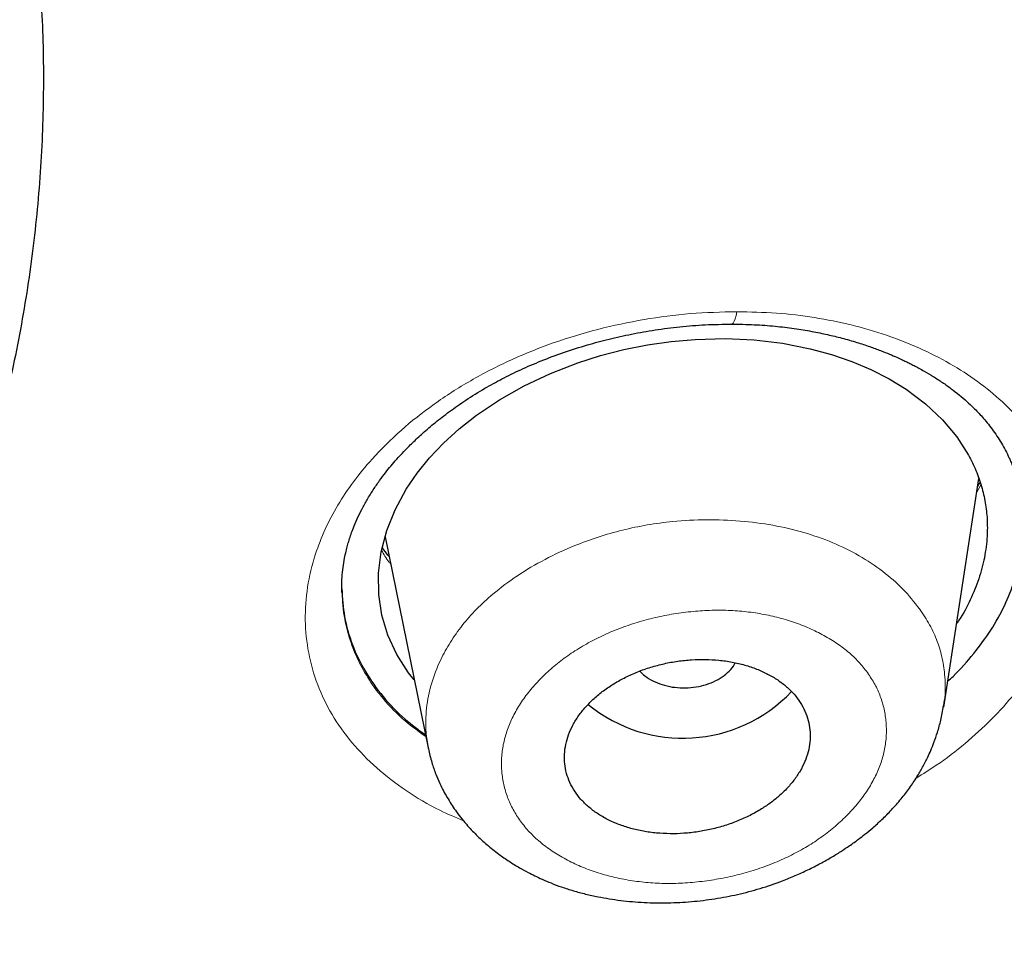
# Model space of a CAD drawing. Header units: millimetres. Extents: x 8 to 1170, y 12 to 886.
# Tile 490 of 897: x 786.67 to 793.86, y 819.38 to 826.08. Entities that reach past the tile are written whole.
import ezdxf

# ---------------------------------------------------------------- set-up
doc = ezdxf.new("R2010")
doc.units = ezdxf.units.MM

msp = doc.modelspace()

# ---------------------------------------------------------------- linework, layer by layer
at = {"color": 7, "linetype": 'Continuous', "lineweight": 30}
for p, q in [((793.4191, 821.0569), (793.6749, 822.7286)), ((789.3356, 822.3035), (789.6506, 820.7595)), ((793.4142, 821.0643), (793.4129, 821.058)), ((789.6526, 820.7543), (789.6519, 820.7597))]:
    msp.add_line(p, q, dxfattribs=at)
at = {"color": 8, "linetype": 'Continuous', "lineweight": 0}
msp.add_line((793.6904, 822.6843), (793.6598, 822.6296), dxfattribs=at)
at = {"color": 8, "linetype": 'Continuous', "lineweight": 0, "flags": 128}
msp.add_lwpolyline([(791.9066, 823.9488), (791.9009, 823.9203), (791.8944, 823.8967), (791.8875, 823.8784), (791.8801, 823.8657), (791.8725, 823.8591), (791.867, 823.858)], dxfattribs=at)
at = {"color": 7, "linetype": 'Continuous', "lineweight": 30, "flags": 128}
msp.add_lwpolyline([(789.549, 821.2577), (789.5063, 821.3089), (789.4212, 821.4428), (789.356, 821.584), (789.312, 821.7299), (789.2892, 821.8808), (789.2876, 822.0364), (789.307, 822.1934), (789.3473, 822.3482), (789.4083, 822.5007), (789.4902, 822.6509), (789.5698, 822.768), (789.6609, 822.8806), (789.7636, 822.9887), (789.8778, 823.0924), (790.0035, 823.1916), (790.1707, 823.3046), (790.3522, 823.4072), (790.5446, 823.4981), (790.7452, 823.5757), (790.9107, 823.6279), (791.0806, 823.6714), (791.254, 823.706), (791.4276, 823.7309), (791.6013, 823.7461), (791.8202, 823.7518), (792.0335, 823.7424), (792.2411, 823.718), (792.443, 823.6784), (792.5987, 823.6363), (792.7465, 823.5856), (792.8866, 823.5262), (793.0189, 823.4582), (793.1434, 823.3816), (793.2864, 823.2748), (793.4101, 823.159), (793.5148, 823.0342), (793.6003, 822.9004), (793.6003, 822.9004)], dxfattribs=at)
at = {"color": 7, "linetype": 'Continuous', "lineweight": 30}
msp.add_arc((791.5119, 821.9265), 1.0955, 230.77285, 316.46629, dxfattribs=at)
for points, knots in [([(767.6427, 873.9797), (768.5002, 873.9771), (770.2152, 873.9718), (772.7815, 873.8617), (775.3372, 873.6775), (777.8776, 873.4125), (780.398, 873.0694), (782.8939, 872.6482), (785.4975, 872.122), (788.1975, 871.4758), (790.9789, 870.6939), (793.6989, 869.8102), (796.3512, 868.8278), (798.9294, 867.7498), (801.3082, 866.6348), (803.4954, 865.5003), (805.4999, 864.3614), (807.4329, 863.1605), (809.2905, 861.8993), (811.0684, 860.5798), (812.7637, 859.205), (814.3736, 857.7776), (815.8957, 856.3007), (817.3272, 854.7769), (818.6656, 853.2091), (819.9083, 851.6002), (821.0526, 849.9529), (822.0959, 848.2702), (823.0876, 846.4597), (824.0049, 844.5189), (824.8235, 842.4471), (825.4961, 840.3465), (826.0213, 838.2226), (826.3977, 836.0806), (826.613, 834.0285), (826.6903, 832.0729), (826.651, 830.2183), (826.4997, 828.3654), (826.2373, 826.5175), (825.8649, 824.6782), (825.3835, 822.8508), (824.794, 821.0387), (824.0973, 819.2453), (823.2945, 817.4739), (822.3866, 815.728), (821.3744, 814.0111), (820.26, 812.3264), (819.0464, 810.6769), (817.6633, 808.976), (816.0943, 807.2347), (814.3231, 805.4667), (812.433, 803.7631), (810.4258, 802.1305), (808.3148, 800.5661), (806.8193, 799.59), (806.0716, 799.102)], [0, 0, 0, 0, 0.017859, 0.035717, 0.053574, 0.07143, 0.089287, 0.107143, 0.125, 0.145832, 0.166666, 0.1875, 0.208333, 0.229166, 0.249999, 0.267856, 0.285713, 0.303571, 0.321429, 0.339287, 0.357144, 0.375001, 0.392858, 0.410715, 0.428572, 0.446429, 0.464286, 0.482143, 0.500002, 0.520835, 0.541668, 0.562501, 0.583334, 0.604167, 0.624999, 0.642856, 0.660713, 0.678571, 0.696428, 0.714286, 0.732144, 0.750003, 0.76786, 0.785718, 0.803575, 0.821433, 0.839289, 0.857146, 0.875003, 0.895835, 0.916668, 0.9375, 0.958333, 0.979167, 1, 1, 1, 1]), ([(766.7135, 788.6775), (767.3207, 788.6852), (768.5336, 788.7005), (770.3501, 788.7757), (772.1609, 788.8892), (773.9656, 789.0446), (775.7644, 789.2409), (777.5538, 789.4779), (779.2807, 789.7469), (780.9429, 790.0435), (782.5414, 790.3638), (784.126, 790.7167), (785.6964, 791.1021), (787.2528, 791.5198), (788.8448, 791.9844), (790.4671, 792.4985), (792.1136, 793.0652), (793.7314, 793.6673), (795.3207, 794.3049), (796.8813, 794.9775), (798.4151, 795.6861), (799.8785, 796.409), (801.2717, 797.142), (802.5934, 797.88), (803.8841, 798.6439), (805.1438, 799.4337), (806.3724, 800.2492), (807.6042, 801.1143), (808.8336, 802.0303), (810.0548, 802.9987), (811.2333, 803.9935), (812.369, 805.0146), (813.4621, 806.062), (814.5144, 807.1374), (815.4956, 808.208), (816.4067, 809.2688), (817.2476, 810.3131), (818.0446, 811.3712), (818.7977, 812.4431), (819.5072, 813.5288), (820.192, 814.6598), (820.8474, 815.8366), (821.4678, 817.0594), (822.0347, 818.2951), (822.5485, 819.5437), (823.009, 820.8056), (823.4167, 822.0818), (823.761, 823.3336), (824.0452, 824.5565), (824.2732, 825.745), (824.4531, 826.9347), (824.585, 828.1257), (824.669, 829.318), (824.706, 830.5454), (824.6911, 831.807), (824.6189, 833.1013), (824.4899, 834.3937), (824.3039, 835.6844), (824.061, 836.9737), (823.7614, 838.26), (823.4167, 839.5038), (823.0329, 840.7016), (822.6155, 841.8517), (822.1531, 842.9897), (821.6457, 844.1156), (821.0932, 845.2294), (820.5046, 846.3143), (819.8827, 847.3704), (819.2302, 848.3975), (818.5376, 849.4115), (817.805, 850.4123), (817.0321, 851.4), (816.2189, 852.3747), (815.3686, 853.3327), (814.4705, 854.2862), (813.525, 855.2317), (812.5291, 856.1691), (811.497, 857.0839), (810.4285, 857.9762), (809.3237, 858.8457), (808.2006, 859.679), (807.0618, 860.4766), (805.9099, 861.2392), (804.7269, 861.9791), (803.5127, 862.6964), (802.2673, 863.3909), (800.9906, 864.0625), (799.6888, 864.7083), (798.3456, 865.3363), (796.9635, 865.9434), (795.5388, 866.5292), (794.092, 867.0845), (792.6231, 867.609), (791.1322, 868.1026), (789.6443, 868.5575), (788.162, 868.975), (786.6874, 869.3565), (785.1962, 869.7087), (783.6885, 870.0314), (782.1643, 870.3247), (780.6237, 870.5884), (779.0711, 870.8219), (777.487, 871.0282), (775.8753, 871.2047), (774.2361, 871.3496), (772.5938, 871.4604), (770.9485, 871.536), (769.3004, 871.5797), (768.2004, 871.5797), (767.6502, 871.5797)], [0, 0, 0, 0, 0.010081, 0.020137, 0.030179, 0.040216, 0.050257, 0.060311, 0.070335, 0.079491, 0.088633, 0.097767, 0.1069, 0.116039, 0.125192, 0.135253, 0.145282, 0.155288, 0.16528, 0.175267, 0.185259, 0.195301, 0.204496, 0.213673, 0.222839, 0.232002, 0.241168, 0.250345, 0.260322, 0.270285, 0.280246, 0.290212, 0.300194, 0.310203, 0.320293, 0.329526, 0.338727, 0.347904, 0.357065, 0.366218, 0.375372, 0.385323, 0.395264, 0.405207, 0.415162, 0.425139, 0.435149, 0.445226, 0.454443, 0.463632, 0.472801, 0.481959, 0.491116, 0.500279, 0.510233, 0.520184, 0.530144, 0.540125, 0.550137, 0.560192, 0.570258, 0.579448, 0.588609, 0.59775, 0.60688, 0.616007, 0.625139, 0.633867, 0.642594, 0.651329, 0.660077, 0.668845, 0.677642, 0.686473, 0.695244, 0.704395, 0.713529, 0.722653, 0.731774, 0.740899, 0.750037, 0.758756, 0.767483, 0.776222, 0.78498, 0.793764, 0.802579, 0.811433, 0.820208, 0.829363, 0.838502, 0.847632, 0.856762, 0.865897, 0.875044, 0.883755, 0.89247, 0.901196, 0.909939, 0.918704, 0.927499, 0.936329, 0.945126, 0.954305, 0.963462, 0.972602, 0.981734, 0.990864, 1, 1, 1, 1]), ([(767.4574, 839.5062), (767.7471, 839.5054), (768.3244, 839.5038), (769.186, 839.4671), (770.0398, 839.4052), (770.8858, 839.3157), (771.7189, 839.1999), (772.5393, 839.0582), (773.3471, 838.8912), (774.1473, 838.6982), (774.9391, 838.4794), (775.7195, 838.2353), (776.4851, 837.9655), (777.2343, 837.6709), (777.9663, 837.3517), (778.6742, 837.0116), (779.3554, 836.6524), (780.0077, 836.2758), (780.635, 835.8796), (781.2397, 835.4625), (781.8205, 835.024), (782.3759, 834.5635), (782.9038, 834.083), (783.4028, 833.5839), (783.868, 833.0721), (784.2988, 832.5502), (784.6953, 832.019), (785.0607, 831.4747), (785.3967, 830.9148), (785.7013, 830.3415), (785.9725, 829.7566), (786.2077, 829.1647), (786.4072, 828.5648), (786.5698, 827.9613), (786.6949, 827.3565), (786.7821, 826.7536), (786.8318, 826.1505), (786.844, 825.5422), (786.8187, 824.9302), (786.7558, 824.3158), (786.6552, 823.705), (786.5171, 823.0978), (786.3424, 822.4977), (786.132, 821.9048), (785.8865, 821.3188), (785.6048, 820.7364), (785.2857, 820.1555), (784.9313, 819.5805), (784.5427, 819.0157), (784.1235, 818.4673), (783.6737, 817.935), (783.1962, 817.422), (782.6916, 816.928), (782.1606, 816.4526), (781.6, 815.9928), (781.0075, 815.5469), (780.3855, 815.117), (779.7362, 814.7054), (779.0649, 814.3159), (778.3716, 813.9485), (777.6605, 813.6053), (776.9322, 813.2857), (776.1869, 812.9895), (775.4205, 812.7147), (774.6307, 812.4608), (773.8225, 812.2294), (773.0006, 812.023), (772.1725, 811.8437), (771.3382, 811.6914), (770.5028, 811.567), (769.6664, 811.4697), (768.8292, 811.3996), (767.986, 811.3538), (767.422, 811.3454), (767.1392, 811.3412)], [0, 0, 0, 0, 0.01416, 0.028225, 0.042221, 0.056175, 0.070116, 0.08382, 0.097563, 0.111371, 0.125269, 0.139236, 0.153202, 0.167193, 0.181236, 0.195324, 0.209096, 0.222815, 0.236507, 0.250198, 0.264062, 0.277956, 0.291908, 0.305946, 0.319987, 0.333699, 0.347417, 0.361166, 0.374969, 0.38903, 0.403034, 0.417007, 0.430976, 0.44504, 0.458842, 0.472564, 0.48623, 0.49987, 0.513831, 0.527731, 0.541598, 0.555459, 0.569343, 0.583028, 0.596788, 0.610648, 0.624634, 0.638912, 0.653063, 0.667115, 0.681093, 0.695027, 0.708695, 0.722372, 0.736086, 0.749862, 0.763897, 0.77786, 0.791778, 0.805678, 0.819587, 0.833284, 0.847043, 0.860888, 0.874845, 0.889056, 0.903155, 0.91717, 0.931127, 0.945054, 0.95873, 0.972428, 0.986177, 1, 1, 1, 1]), ([(824.2089, 830.3803), (824.1959, 829.879), (824.1699, 828.877), (824.0339, 827.3756), (823.8269, 825.8775), (823.5418, 824.3822), (823.1806, 822.8904), (822.7525, 821.4344), (822.2634, 820.0181), (821.7189, 818.6446), (821.1095, 817.286), (820.4349, 815.9422), (819.6829, 814.5911), (818.8509, 813.2361), (817.9358, 811.8803), (816.9519, 810.5475), (815.899, 809.2375), (814.7775, 807.9512), (813.6133, 806.7162), (812.4136, 805.5342), (811.185, 804.4064), (809.9037, 803.3097), (808.5697, 802.244), (807.1619, 801.1939), (805.6786, 800.1625), (804.118, 799.1534), (802.5033, 798.1827), (800.8342, 797.2509), (799.1151, 796.3607), (797.3879, 795.532), (795.662, 794.7647), (793.9415, 794.0567), (792.1908, 793.3922), (790.4101, 792.7715), (788.5678, 792.1847), (786.6636, 791.6352), (784.6972, 791.1266), (782.702, 790.6688), (780.678, 790.2621), (778.6286, 789.9075), (776.6019, 789.612), (774.6071, 789.3733), (772.6496, 789.1885), (770.6896, 789.0529), (768.7274, 788.9663), (766.7202, 788.928), (764.6708, 788.9416), (762.5821, 789.011), (760.4997, 789.1359), (758.4236, 789.3163), (756.3565, 789.5519), (754.344, 789.836), (752.3917, 790.1641), (750.5023, 790.5319), (748.637, 790.9458), (746.7959, 791.4055), (744.9361, 791.9228), (743.0626, 792.5006), (741.1811, 793.1418), (739.3367, 793.8323), (737.5294, 794.5718), (735.759, 795.3604), (734.0622, 796.18), (732.4415, 797.0253), (730.8994, 797.8907), (729.4047, 798.7921), (727.9571, 799.7294), (726.5255, 800.7238), (725.1156, 801.7767), (723.7336, 802.8891), (722.4113, 804.0371), (721.1487, 805.2204), (719.9444, 806.4402), (718.8222, 807.6705), (717.7819, 808.9057), (716.8238, 810.139), (715.9283, 811.3937), (715.0951, 812.6696), (714.309, 813.9927), (713.5749, 815.3616), (712.8989, 816.7749), (712.2965, 818.2035), (711.7674, 819.6477), (711.3108, 821.1103), (710.9345, 822.5621), (710.6356, 823.9989), (710.4108, 825.4142), (710.2562, 826.8348), (710.1655, 828.2607), (710.1631, 829.2137), (710.1619, 829.6907)], [0, 0, 0, 0, 0.011647, 0.023279, 0.034914, 0.046569, 0.058262, 0.069997, 0.081033, 0.092045, 0.103046, 0.114051, 0.125075, 0.136674, 0.148268, 0.159874, 0.171507, 0.183184, 0.194903, 0.205931, 0.216944, 0.227954, 0.238974, 0.250018, 0.2616, 0.2732, 0.284834, 0.296518, 0.308264, 0.319998, 0.330999, 0.341975, 0.352941, 0.363907, 0.374886, 0.386463, 0.398058, 0.409684, 0.421356, 0.433089, 0.444843, 0.455871, 0.466863, 0.477832, 0.488791, 0.499751, 0.51144, 0.523115, 0.53479, 0.54648, 0.558201, 0.569925, 0.580927, 0.591892, 0.602833, 0.61376, 0.624687, 0.6364, 0.648087, 0.659761, 0.671439, 0.683135, 0.694871, 0.705904, 0.716895, 0.727858, 0.738804, 0.749746, 0.761426, 0.773081, 0.784724, 0.796373, 0.808043, 0.819784, 0.830839, 0.841857, 0.852852, 0.863839, 0.87483, 0.886496, 0.898127, 0.909738, 0.921348, 0.932974, 0.944696, 0.955762, 0.96681, 0.977856, 0.988914, 1, 1, 1, 1]), ([(710.6956, 827.989), (710.6972, 827.9633), (710.7007, 827.9073), (710.7071, 827.8251), (710.7128, 827.737), (710.7181, 827.6445), (710.7252, 827.5328), (710.7338, 827.4043), (710.7444, 827.2573), (710.7567, 827.098), (710.7709, 826.9259), (710.7874, 826.7406), (710.806, 826.546), (710.8265, 826.3454), (710.8558, 826.0774), (710.8951, 825.7491), (710.9464, 825.3645), (711.0008, 824.9921), (711.0581, 824.6318), (711.1179, 824.2823), (711.1806, 823.9399), (711.2652, 823.5064), (711.3767, 822.9798), (711.5213, 822.3607), (711.6828, 821.7288), (711.8622, 821.0843), (712.0606, 820.4275), (712.2739, 819.7733), (712.5021, 819.1219), (712.7097, 818.568), (712.891, 818.1078), (713.0422, 817.7375), (713.2017, 817.3603), (713.3699, 816.976), (713.5342, 816.6136), (713.6918, 816.2763), (713.8394, 815.969), (713.9877, 815.668), (714.1358, 815.3748), (714.258, 815.1385), (714.3536, 814.9569), (714.4218, 814.8286), (714.4878, 814.7058), (714.5493, 814.5924), (714.6046, 814.4913), (714.6504, 814.4081), (714.6877, 814.3409), (714.7184, 814.2858), (714.7486, 814.2318), (714.7806, 814.1748), (714.8155, 814.113), (714.8608, 814.0331), (714.9182, 813.9326), (714.9895, 813.8089), (715.0685, 813.6731), (715.1556, 813.5252), (715.2508, 813.3652), (715.3545, 813.1933), (715.4818, 812.985), (715.6311, 812.7447), (715.8, 812.4783), (715.9698, 812.2155), (716.1396, 811.9576), (716.3092, 811.7045), (716.4754, 811.461), (716.638, 811.2267), (716.7963, 811.0022), (716.9513, 810.7857), (717.1004, 810.5804), (717.2346, 810.3982), (717.3541, 810.2377), (717.4596, 810.0975), (717.559, 809.9666), (717.6523, 809.8448), (717.7407, 809.7303), (717.8339, 809.6104), (717.9369, 809.479), (718.0532, 809.3321), (718.178, 809.1759), (718.3125, 809.0095), (718.457, 808.8327), (718.6118, 808.6456), (718.776, 808.4496), (718.9476, 808.2475), (719.1819, 807.9752), (719.4802, 807.6354), (719.7582, 807.3269), (719.953, 807.1145), (720.0605, 806.9981), (720.1688, 806.8817), (720.278, 806.7653), (720.3874, 806.6496), (720.494, 806.5375), (720.5978, 806.4293), (720.6957, 806.3278), (720.7869, 806.2339), (720.8677, 806.1513), (720.938, 806.0797), (721.0004, 806.0164), (721.0588, 805.9574), (721.1183, 805.8975), (721.1833, 805.8324), (721.2579, 805.7579), (721.3442, 805.6722), (721.4429, 805.5748), (721.5538, 805.4661), (721.6776, 805.3456), (721.8349, 805.1937), (722.0218, 805.0153), (722.2335, 804.8159), (722.444, 804.6202), (722.6525, 804.4287), (722.8917, 804.2118), (723.1609, 803.9714), (723.4599, 803.709), (723.7573, 803.4525), (724.0575, 803.1979), (724.3648, 802.9418), (724.645, 802.7123), (724.8962, 802.5095), (725.1167, 802.3337), (725.3411, 802.1569), (725.5681, 801.9802), (725.7913, 801.8086), (726.0052, 801.646), (726.2056, 801.4954), (726.3934, 801.3557), (726.5579, 801.2344), (726.7005, 801.1301), (726.8226, 801.0414), (726.9394, 800.957), (727.0569, 800.8726), (727.1954, 800.7739), (727.3598, 800.6575), (727.5527, 800.5222), (727.7598, 800.3786), (727.9809, 800.2268), (728.2143, 800.0684), (728.4564, 799.9061), (728.7468, 799.7139), (729.0804, 799.4963), (729.4434, 799.264), (729.7883, 799.047), (730.115, 798.8447), (730.4385, 798.6474), (730.7839, 798.44), (731.1569, 798.2198), (731.5615, 797.9854), (731.9777, 797.7489), (732.4055, 797.5105), (732.8412, 797.2726), (733.2161, 797.0721), (733.5249, 796.9095), (733.7663, 796.7839), (734.0054, 796.6608), (734.2424, 796.5403), (734.4767, 796.4223), (734.6783, 796.322), (734.8416, 796.2414), (734.9617, 796.1825), (735.0638, 796.1327), (735.1435, 796.094), (735.2031, 796.0651), (735.2473, 796.0438), (735.2907, 796.0229), (735.342, 795.9982), (735.4071, 795.967), (735.4864, 795.9291), (735.5797, 795.8847), (735.687, 795.8338), (735.8075, 795.777), (735.9399, 795.715), (736.0792, 795.6501), (736.2215, 795.5843), (736.4825, 795.4644), (736.8598, 795.2936), (737.3461, 795.0786), (737.818, 794.8747), (738.2763, 794.6809), (738.7291, 794.4937), (739.1785, 794.3118), (739.6257, 794.1348), (740.1537, 793.9303), (740.7639, 793.7006), (741.4593, 793.4478), (742.2368, 793.175), (743.1003, 792.8846), (744.0521, 792.5801), (745.0122, 792.2884), (745.9565, 792.0166), (746.8839, 791.7638), (747.7931, 791.5289), (748.7082, 791.3055), (749.6286, 791.0934), (750.5541, 790.8928), (751.4845, 790.7036), (752.4504, 790.5201), (753.452, 790.3437), (754.4891, 790.1759), (755.5299, 790.0225), (756.5742, 789.8835), (757.6221, 789.7586), (758.6736, 789.6478), (759.7283, 789.5514), (760.7858, 789.4694), (761.8456, 789.4019), (762.9013, 789.3492), (763.9526, 789.3111), (764.9998, 789.2873), (766.0494, 789.2776), (767.074, 789.2818), (768.0724, 789.2988), (769.043, 789.3273), (770.012, 789.368), (770.9796, 789.4206), (771.9457, 789.4852), (772.9103, 789.5618), (773.9052, 789.6532), (774.9299, 789.7609), (775.9837, 789.8863), (777.034, 790.0258), (778.0811, 790.1793), (779.1249, 790.3472), (780.1654, 790.5294), (781.2018, 790.7257), (782.2336, 790.936), (783.2602, 791.1602), (784.2751, 791.3967), (785.278, 791.6453), (786.2687, 791.9056), (787.2528, 792.1791), (788.2557, 792.4734), (789.2761, 792.7896), (790.313, 793.1286), (791.34, 793.4822), (792.3572, 793.8505), (793.3641, 794.2333), (794.1745, 794.5564), (794.794, 794.8118), (795.2268, 794.9938), (795.6575, 795.1785), (796.0862, 795.3661), (796.5166, 795.5581), (796.9207, 795.7419), (797.3013, 795.9181), (797.6583, 796.086), (798.022, 796.2598), (798.3924, 796.4398), (798.7673, 796.625), (799.1207, 796.8027), (799.4449, 796.9682), (799.7345, 797.118), (800.0077, 797.2611), (800.2646, 797.3973), (800.4531, 797.4984), (800.5759, 797.5647), (800.6352, 797.5968), (800.6851, 797.6239), (800.7257, 797.6459), (800.7572, 797.6631), (800.7844, 797.6779), (800.8151, 797.6947), (800.8561, 797.7171), (800.9076, 797.7453), (800.9662, 797.7775), (801.0296, 797.8124), (801.1127, 797.8584), (801.2179, 797.9167), (801.3474, 797.9889), (801.4876, 798.0676), (801.6387, 798.1529), (801.8003, 798.2449), (801.9699, 798.3421), (802.2428, 798.4997), (802.6096, 798.7146), (803.0827, 798.9977), (803.5577, 799.288), (804.0341, 799.5858), (804.4954, 799.8804), (805.0307, 800.2295), (805.6383, 800.6366), (806.3257, 801.1126), (807.0094, 801.6023), (807.6914, 802.1077), (808.3616, 802.6214), (809.0196, 803.1433), (809.6654, 803.6732), (810.2987, 804.211), (810.8398, 804.6867), (811.2938, 805.0971), (811.6654, 805.4404), (812.0363, 805.7905), (812.4099, 806.1509), (812.7222, 806.4592), (812.9732, 806.7114), (813.1624, 806.9036), (813.3527, 807.0994), (813.5424, 807.2968), (813.7268, 807.4912), (813.9017, 807.6776), (814.0642, 807.8529), (814.2123, 808.0142), (814.3466, 808.162), (814.4677, 808.2965), (814.5795, 808.4216), (814.688, 808.5439), (814.7996, 808.6707), (814.917, 808.8052), (815.0403, 808.9476), (815.1689, 809.0976), (815.305, 809.2577), (815.4482, 809.4281), (815.6377, 809.6561), (815.8672, 809.9366), (816.1302, 810.265), (816.3836, 810.5879), (816.6274, 810.9052), (816.8808, 811.2417), (817.1438, 811.5988), (817.4171, 811.9794), (817.684, 812.3605), (817.9267, 812.7162), (818.1466, 813.0459), (818.3458, 813.351), (818.545, 813.6626), (818.7338, 813.9646), (818.913, 814.2575), (819.0824, 814.54), (819.2531, 814.8307), (819.425, 815.1299), (819.5751, 815.3974), (819.7012, 815.6263), (819.8008, 815.8097), (819.8926, 815.9812), (819.9768, 816.1406), (820.0538, 816.2879), (820.1184, 816.4132), (820.1722, 816.5181), (820.2159, 816.6042), (820.2557, 816.6831), (820.2918, 816.7549), (820.3267, 816.825), (820.3639, 816.8999), (820.4062, 816.9857), (820.4523, 817.0799), (820.5017, 817.1816), (820.5534, 817.2888), (820.6073, 817.4019), (820.6621, 817.518), (820.717, 817.6353), (820.772, 817.754), (820.868, 817.9633), (821.0044, 818.2673), (821.1789, 818.6696), (821.3497, 819.0783), (821.5141, 819.4867), (821.6688, 819.886), (821.8139, 820.2754), (821.95, 820.6547), (822.0788, 821.0283), (822.2283, 821.4793), (822.395, 822.011), (822.5739, 822.625), (822.7398, 823.2405), (822.8929, 823.8575), (823.0329, 824.4758), (823.1592, 825.0922), (823.2663, 825.6756), (823.356, 826.2228), (823.4127, 826.6107), (823.4481, 826.8725), (823.4666, 827.0148), (823.4857, 827.1674), (823.5054, 827.3313), (823.5253, 827.5065), (823.5454, 827.6931), (823.5655, 827.8911), (823.5852, 828.1006), (823.6043, 828.3214), (823.6227, 828.5537), (823.64, 828.7975), (823.6556, 829.0476), (823.6693, 829.3036), (823.6811, 829.5652), (823.6908, 829.837), (823.6984, 830.1192), (823.7012, 830.3108), (823.7026, 830.4083)], [0, 0, 0, 0, 0.000488, 0.001066, 0.001741, 0.002496, 0.003291, 0.00439, 0.005557, 0.006789, 0.008184, 0.009655, 0.011202, 0.01282, 0.014437, 0.017594, 0.020657, 0.023626, 0.026502, 0.029284, 0.032003, 0.03472, 0.039702, 0.044684, 0.049665, 0.055002, 0.06034, 0.065677, 0.071014, 0.076351, 0.079353, 0.082419, 0.085553, 0.088756, 0.092028, 0.094647, 0.097245, 0.099785, 0.102267, 0.104691, 0.105802, 0.106901, 0.107971, 0.108943, 0.109807, 0.110563, 0.111081, 0.111533, 0.111981, 0.11247, 0.113, 0.113571, 0.11453, 0.115596, 0.116767, 0.118045, 0.119429, 0.12092, 0.122518, 0.124862, 0.127203, 0.129509, 0.13178, 0.134016, 0.136216, 0.138258, 0.140268, 0.142225, 0.14407, 0.145798, 0.147149, 0.148419, 0.149607, 0.150714, 0.151739, 0.152738, 0.153997, 0.155343, 0.156779, 0.158303, 0.159946, 0.161682, 0.163509, 0.165417, 0.167347, 0.171167, 0.17503, 0.176141, 0.177256, 0.178373, 0.179494, 0.180617, 0.181722, 0.182744, 0.183765, 0.184678, 0.185485, 0.186184, 0.186776, 0.187343, 0.187918, 0.188536, 0.189264, 0.190115, 0.191072, 0.192148, 0.193344, 0.194659, 0.196685, 0.198693, 0.200669, 0.202611, 0.20452, 0.2073, 0.210007, 0.212647, 0.215304, 0.218006, 0.220753, 0.222625, 0.224516, 0.226429, 0.228362, 0.230283, 0.232063, 0.233729, 0.235282, 0.236721, 0.237791, 0.238789, 0.239714, 0.240647, 0.241652, 0.243077, 0.244626, 0.246299, 0.24804, 0.249898, 0.251833, 0.253748, 0.256705, 0.259599, 0.26213, 0.264609, 0.267036, 0.269446, 0.272372, 0.27536, 0.27841, 0.281522, 0.284695, 0.287848, 0.289583, 0.291297, 0.292988, 0.294657, 0.296304, 0.297923, 0.298886, 0.299722, 0.300431, 0.301013, 0.301382, 0.30167, 0.301932, 0.302283, 0.302735, 0.303282, 0.303926, 0.304665, 0.305499, 0.306412, 0.307389, 0.308363, 0.309331, 0.312733, 0.316054, 0.319179, 0.32223, 0.325225, 0.32819, 0.331125, 0.33403, 0.338535, 0.343002, 0.347469, 0.353452, 0.359437, 0.365426, 0.371418, 0.376966, 0.382514, 0.388061, 0.39361, 0.399158, 0.404705, 0.410253, 0.416353, 0.42245, 0.42854, 0.434625, 0.440712, 0.446799, 0.452889, 0.458978, 0.465068, 0.471159, 0.477144, 0.483133, 0.489133, 0.495145, 0.500701, 0.506249, 0.511791, 0.517329, 0.522866, 0.528403, 0.53394, 0.540029, 0.546117, 0.552204, 0.558288, 0.564379, 0.570476, 0.576576, 0.582677, 0.58878, 0.594881, 0.600875, 0.606869, 0.612862, 0.618855, 0.625324, 0.631788, 0.638249, 0.644709, 0.651169, 0.65763, 0.660472, 0.663314, 0.666156, 0.668999, 0.671847, 0.674767, 0.677126, 0.679542, 0.682016, 0.684547, 0.687138, 0.689745, 0.691872, 0.693892, 0.695806, 0.697613, 0.699313, 0.6998, 0.70022, 0.700574, 0.700862, 0.701084, 0.701245, 0.701442, 0.70174, 0.702119, 0.702541, 0.702992, 0.703474, 0.704322, 0.705249, 0.706256, 0.707343, 0.70851, 0.709756, 0.711024, 0.714452, 0.717788, 0.72147, 0.725034, 0.728501, 0.73194, 0.737296, 0.742592, 0.748129, 0.753666, 0.759204, 0.764742, 0.770281, 0.775821, 0.781361, 0.784773, 0.788186, 0.791619, 0.795149, 0.798786, 0.800611, 0.802462, 0.804339, 0.806242, 0.80812, 0.809887, 0.811542, 0.813083, 0.814444, 0.815702, 0.816858, 0.817946, 0.819118, 0.820392, 0.821685, 0.823069, 0.824542, 0.826106, 0.827759, 0.830798, 0.833774, 0.836686, 0.839533, 0.842315, 0.845704, 0.849058, 0.852412, 0.855765, 0.8584, 0.861034, 0.863715, 0.866488, 0.868845, 0.871264, 0.873746, 0.876293, 0.878903, 0.880556, 0.882105, 0.883551, 0.884893, 0.886131, 0.887265, 0.888048, 0.888771, 0.889431, 0.890028, 0.890573, 0.891188, 0.891905, 0.892724, 0.893546, 0.894449, 0.895404, 0.896369, 0.897344, 0.898329, 0.899323, 0.90255, 0.905876, 0.90928, 0.912637, 0.915923, 0.91908, 0.922167, 0.925186, 0.928182, 0.933133, 0.93808, 0.943026, 0.947971, 0.952916, 0.957858, 0.962729, 0.966856, 0.970915, 0.971971, 0.973092, 0.974302, 0.975603, 0.976992, 0.978472, 0.980041, 0.9817, 0.98345, 0.98529, 0.98722, 0.989241, 0.99123, 0.9933, 0.995451, 0.997685, 1, 1, 1, 1]), ([(789.0192, 821.8976), (789.0189, 821.9137), (789.0183, 821.9473), (789.0207, 822.0089), (789.0278, 822.0775), (789.0383, 822.1418), (789.0497, 822.1949), (789.0613, 822.2403), (789.0732, 822.2814), (789.0867, 822.3227), (789.1054, 822.3736), (789.1311, 822.4347), (789.1651, 822.5046), (789.2043, 822.5755), (789.2479, 822.6458), (789.2932, 822.7114), (789.337, 822.7696), (789.3786, 822.8212), (789.423, 822.8728), (789.4749, 822.9293), (789.5381, 822.9932), (789.6137, 823.0638), (789.7032, 823.1402), (789.8078, 823.2213), (789.9288, 823.3057), (790.0573, 823.3855), (790.1913, 823.4594), (790.3286, 823.5266), (790.4789, 823.5914), (790.6421, 823.6524), (790.8078, 823.7052), (790.974, 823.7498), (791.1389, 823.7864), (791.3116, 823.8168), (791.4917, 823.8397), (791.6783, 823.855), (791.804, 823.857), (791.8679, 823.858)], [0, 0, 0, 0, 0.021072, 0.044159, 0.069148, 0.091607, 0.109768, 0.123882, 0.138546, 0.15475, 0.171816, 0.195011, 0.219233, 0.244235, 0.270011, 0.294334, 0.315602, 0.33419, 0.352366, 0.373639, 0.398017, 0.425506, 0.456105, 0.489811, 0.526617, 0.566512, 0.600653, 0.636794, 0.674964, 0.715187, 0.757483, 0.794322, 0.832605, 0.872326, 0.913474, 0.956036, 1, 1, 1, 1]), ([(791.8679, 823.858), (791.9232, 823.8572), (792.0304, 823.8556), (792.1833, 823.8438), (792.3236, 823.8271), (792.4515, 823.8061), (792.5673, 823.7823), (792.6772, 823.7554), (792.7799, 823.7261), (792.8742, 823.6952), (792.9538, 823.6661), (793.0195, 823.6397), (793.0713, 823.6175), (793.1105, 823.5996), (793.1418, 823.5848), (793.1713, 823.5703), (793.2033, 823.5541), (793.2387, 823.5353), (793.2861, 823.5089), (793.344, 823.4745), (793.4099, 823.4317), (793.4733, 823.3864), (793.533, 823.3398), (793.5865, 823.2939), (793.6319, 823.2512), (793.6694, 823.213), (793.7033, 823.1759), (793.7375, 823.1354), (793.7859, 823.073), (793.842, 822.9886), (793.8857, 822.906), (793.9143, 822.8409), (793.9309, 822.7989), (793.9478, 822.75), (793.9643, 822.6935), (793.973, 822.6531), (793.9777, 822.6315)], [0, 0, 0, 0, 0.050923, 0.098674, 0.143283, 0.184761, 0.223111, 0.258335, 0.296475, 0.330114, 0.359258, 0.383913, 0.404089, 0.418887, 0.430035, 0.441494, 0.454667, 0.469549, 0.486136, 0.515526, 0.546338, 0.577384, 0.607847, 0.637965, 0.664338, 0.686425, 0.70673, 0.730291, 0.757128, 0.813662, 0.871462, 0.889394, 0.910633, 0.936145, 0.965933, 1, 1, 1, 1]), ([(793.6003, 822.9004), (793.6191, 822.8633), (793.6569, 822.7891), (793.6968, 822.6723), (793.7245, 822.5527), (793.7381, 822.4308), (793.7377, 822.2967), (793.7192, 822.1513), (793.6787, 821.9957), (793.6151, 821.8429), (793.559, 821.7333), (793.5186, 821.6767), (793.5127, 821.6684)], [0, 0, 0, 0, 0.097639, 0.195624, 0.294155, 0.39198, 0.489508, 0.613114, 0.73511, 0.856712, 0.979151, 1, 1, 1, 1]), ([(793.6841, 822.7024), (793.6832, 822.7008), (793.678, 822.6913), (793.6717, 822.6816), (793.6665, 822.6735)], [0, 0, 0, 0, 0.165891, 1, 1, 1, 1]), ([(793.4484, 821.2482), (793.4613, 821.2598), (793.5321, 821.3234), (793.6398, 821.4479), (793.767, 821.6202), (793.8666, 821.7991), (793.9399, 821.9823), (793.9872, 822.1677), (794.0062, 822.3526), (794.0028, 822.5082), (793.9831, 822.5998), (793.9761, 822.6321)], [0, 0, 0, 0, 0.029075, 0.159479, 0.287874, 0.415753, 0.544627, 0.673638, 0.801653, 0.930102, 1, 1, 1, 1]), ([(789.3652, 822.1584), (789.362, 822.1622), (789.3447, 822.1829), (789.3284, 822.205), (789.3157, 822.2235), (789.3151, 822.2244)], [0, 0, 0, 0, 0.174707, 0.957027, 1, 1, 1, 1]), ([(789.0191, 821.9222), (789.0236, 821.8541), (789.0331, 821.7146), (789.0921, 821.5119), (789.1859, 821.3158), (789.3163, 821.1342), (789.4635, 820.9783), (789.58, 820.893), (789.631, 820.8557)], [0, 0, 0, 0, 0.1672356, 0.3426119, 0.5164362, 0.6914178, 0.8650255, 1, 1, 1, 1]), ([(792.0869, 820.3141), (792.1109, 820.3299), (792.1589, 820.3613), (792.2247, 820.4156), (792.2848, 820.4753), (792.3372, 820.5403), (792.3799, 820.6081), (792.412, 820.6782), (792.4333, 820.7494), (792.4437, 820.821), (792.4425, 820.892), (792.43, 820.9617), (792.4064, 821.029), (792.3716, 821.0931), (792.3262, 821.1531), (792.271, 821.2084), (792.2062, 821.2579), (792.1331, 821.3013), (792.0524, 821.338), (791.9652, 821.3672), (791.8727, 821.3888), (791.7762, 821.4027), (791.6767, 821.4082), (791.5758, 821.4058), (791.4746, 821.3953), (791.3745, 821.3769), (791.2766, 821.3509), (791.1822, 821.3177), (791.0926, 821.2776), (791.0086, 821.2313), (790.9312, 821.1792), (790.8617, 821.122), (790.8007, 821.0605), (790.7487, 820.9953), (790.7069, 820.9272), (790.6754, 820.8571), (790.6546, 820.7859), (790.6452, 820.7143), (790.647, 820.6433), (790.6601, 820.5737), (790.6847, 820.5066), (790.7201, 820.4428), (790.7659, 820.383), (790.822, 820.3282), (790.8873, 820.2789), (790.9608, 820.2358), (791.0421, 820.1998), (791.1296, 820.171), (791.2224, 820.1498), (791.3192, 820.1366), (791.4188, 820.1315), (791.5198, 820.1344), (791.621, 820.1455), (791.7212, 820.1645), (791.8193, 820.1909), (791.9137, 820.2251), (792.0041, 820.2656), (792.0594, 820.298), (792.0869, 820.3141)], [0, 0, 0, 0, 0.01636, 0.032719, 0.050431, 0.068199, 0.085911, 0.103666, 0.121477, 0.139232, 0.157085, 0.174996, 0.192849, 0.210812, 0.228833, 0.246796, 0.264832, 0.282926, 0.300963, 0.319003, 0.3371, 0.35514, 0.373112, 0.391142, 0.409114, 0.42698, 0.444902, 0.462767, 0.480532, 0.498352, 0.516117, 0.53383, 0.5516, 0.569313, 0.587047, 0.604838, 0.622572, 0.640391, 0.658267, 0.676086, 0.694016, 0.712004, 0.729935, 0.747954, 0.766032, 0.784052, 0.802099, 0.820204, 0.838251, 0.856251, 0.874308, 0.892308, 0.910236, 0.92822, 0.946148, 0.96408, 0.982069, 1, 1, 1, 1]), ([(791.4346, 821.2053), (791.4604, 821.2023), (791.512, 821.1964), (791.5909, 821.2017), (791.6672, 821.2168), (791.7381, 821.2424), (791.8009, 821.2778), (791.852, 821.3213), (791.8839, 821.3569), (791.8938, 821.3785), (791.8954, 821.3821)], [0, 0, 0, 0, 0.13888, 0.277813, 0.416746, 0.555625, 0.694505, 0.833438, 0.972371, 1, 1, 1, 1]), ([(791.1971, 821.3215), (791.2088, 821.3097), (791.2358, 821.2827), (791.2917, 821.2494), (791.3592, 821.2207), (791.4095, 821.2104), (791.4346, 821.2053)], [0, 0, 0, 0, 0.205415, 0.470311, 0.735206, 1, 1, 1, 1]), ([(789.6518, 820.7547), (789.6597, 820.7206), (789.6745, 820.6569), (789.7043, 820.5721), (789.7336, 820.5031), (789.7606, 820.4486), (789.7883, 820.3985), (789.8175, 820.3511), (789.8507, 820.302), (789.8875, 820.2526), (789.9377, 820.1917), (790.0017, 820.1234), (790.0797, 820.0515), (790.16, 819.9875), (790.2402, 819.9316), (790.3124, 819.887), (790.3755, 819.8522), (790.4305, 819.8244), (790.4861, 819.7985), (790.5515, 819.7709), (790.6278, 819.7425), (790.7121, 819.7155), (790.8009, 819.6916), (790.9155, 819.6661), (791.0578, 819.6434), (791.2286, 819.6287), (791.4017, 819.6259), (791.5744, 819.635), (791.7449, 819.6555), (791.9128, 819.6873), (792.0787, 819.7311), (792.2188, 819.7792), (792.3344, 819.8264), (792.4265, 819.8685), (792.5167, 819.9145), (792.5996, 819.9614), (792.6697, 820.0048), (792.7228, 820.0403), (792.7632, 820.0687), (792.8015, 820.0969), (792.8473, 820.1323), (792.9044, 820.1795), (792.9696, 820.2384), (793.0394, 820.3084), (793.1069, 820.3852), (793.1688, 820.466), (793.2204, 820.543), (793.2651, 820.6194), (793.2982, 820.6841), (793.3253, 820.744), (793.3495, 820.8042), (793.3748, 820.878), (793.3996, 820.9665), (793.411, 821.0312), (793.4171, 821.0658)], [0, 0, 0, 0, 0.02225, 0.041516, 0.0578, 0.071356, 0.083301, 0.0962, 0.107845, 0.121079, 0.135971, 0.158774, 0.181628, 0.205235, 0.224465, 0.242956, 0.25767, 0.268716, 0.280931, 0.295481, 0.312355, 0.330506, 0.348798, 0.367235, 0.399847, 0.432908, 0.465929, 0.498574, 0.530862, 0.562821, 0.594874, 0.627755, 0.646937, 0.666402, 0.686148, 0.70575, 0.722202, 0.734892, 0.743808, 0.751722, 0.763189, 0.778286, 0.796215, 0.816386, 0.838663, 0.85948, 0.880047, 0.896983, 0.91474, 0.926611, 0.940532, 0.957378, 0.977192, 1, 1, 1, 1])]:
    msp.add_open_spline(points, degree=3, knots=knots, dxfattribs=at)
at = {"color": 8, "linetype": 'Continuous', "lineweight": 0}
for points, knots in [([(710.8893, 829.5613), (710.8911, 829.0636), (710.8945, 828.0687), (710.9968, 826.579), (711.1703, 825.093), (711.4219, 823.6105), (711.7491, 822.1353), (712.1422, 820.7012), (712.5945, 819.3119), (713.1013, 817.9671), (713.672, 816.6379), (714.3067, 815.324), (715.0174, 814.003), (715.808, 812.6774), (716.6825, 811.3502), (717.6268, 810.0449), (718.6412, 808.7616), (719.7239, 807.5028), (720.8481, 806.2968), (722.0055, 805.1461), (723.1905, 804.0508), (724.4266, 802.9875), (725.7139, 801.9563), (727.0783, 800.9382), (728.5217, 799.9365), (730.0459, 798.9551), (731.6231, 798.0136), (733.2532, 797.1123), (734.9306, 796.2548), (736.6144, 795.4595), (738.2965, 794.7258), (739.9751, 794.05), (741.686, 793.4167), (743.4293, 792.8261), (745.2385, 792.2681), (747.1129, 791.7465), (749.0517, 791.2659), (751.0178, 790.8367), (753.0111, 790.4591), (755.0272, 790.1341), (757.0193, 789.8679), (758.9797, 789.6575), (760.9058, 789.4998), (762.8375, 789.3904), (764.7748, 789.3293), (766.7551, 789.3163), (768.7754, 789.3548), (770.8321, 789.4485), (772.8839, 789.5965), (774.9307, 789.7988), (776.9736, 790.0556), (778.969, 790.3603), (780.9114, 790.7089), (782.794, 791.0968), (784.6535, 791.5302), (786.4899, 792.0091), (788.3391, 792.5435), (790.1964, 793.1356), (792.0569, 793.7879), (793.8824, 794.4878), (795.6729, 795.2352), (797.432, 796.0316), (799.1243, 796.8599), (800.7469, 797.7152), (802.2937, 798.5905), (803.7945, 799.5011), (805.2492, 800.4468), (806.6865, 801.4471), (808.1012, 802.5032), (809.4878, 803.6164), (810.8172, 804.7648), (812.0897, 805.9481), (813.3059, 807.1671), (814.4412, 808.3951), (815.4955, 809.626), (816.4682, 810.8534), (817.3796, 812.1005), (818.2299, 813.3673), (819.0365, 814.6821), (819.794, 816.0448), (820.496, 817.4547), (821.1256, 818.8811), (821.6829, 820.3244), (822.1676, 821.7834), (822.5711, 823.2259), (822.8968, 824.6465), (823.1489, 826.0415), (823.3322, 827.4392), (823.4529, 828.8398), (823.4764, 829.7744), (823.4881, 830.2421)], [0, 0, 0, 0, 0.0117137, 0.0234149, 0.0351216, 0.0468522, 0.0586247, 0.070364, 0.0813631, 0.0923367, 0.1032992, 0.1142649, 0.1252481, 0.1368316, 0.148424, 0.1600419, 0.1717018, 0.1834199, 0.1951477, 0.206154, 0.2171342, 0.2281014, 0.2390684, 0.2500482, 0.2616874, 0.2733323, 0.2849979, 0.2966994, 0.3084517, 0.3201468, 0.3311024, 0.3420458, 0.3529893, 0.3639449, 0.3749251, 0.3865672, 0.398212, 0.409874, 0.4215681, 0.4333088, 0.4450345, 0.4560332, 0.4670091, 0.4779743, 0.4889413, 0.4999221, 0.5115701, 0.5232038, 0.5348379, 0.5464871, 0.5581659, 0.5699121, 0.5809668, 0.5919838, 0.6029753, 0.6139537, 0.6249313, 0.6365724, 0.6481884, 0.6597941, 0.6714039, 0.6830322, 0.6947667, 0.7058318, 0.7168559, 0.7278515, 0.7388313, 0.7498078, 0.7614587, 0.7730925, 0.7847248, 0.7963708, 0.8080459, 0.8197857, 0.8308292, 0.8418316, 0.8528066, 0.8637681, 0.8747299, 0.8864319, 0.8981149, 0.9097963, 0.9214933, 0.9332235, 0.9449736, 0.9560095, 0.967015, 0.9780052, 0.9889952, 1, 1, 1, 1]), ([(789.9084, 820.2282), (789.8501, 820.2526), (789.6996, 820.3157), (789.486, 820.4446), (789.2693, 820.6105), (789.0877, 820.7973), (788.9417, 821.0014), (788.8357, 821.2213), (788.7708, 821.4534), (788.7457, 821.6928), (788.7624, 821.9356), (788.8161, 822.1583), (788.8941, 822.3585), (788.9869, 822.5353), (789.1018, 822.707), (789.2535, 822.8912), (789.447, 823.0831), (789.689, 823.2756), (789.9583, 823.4481), (790.2506, 823.5989), (790.5628, 823.7248), (790.89, 823.8238), (791.2263, 823.8955), (791.5675, 823.9406), (791.7933, 823.9461), (791.9066, 823.9488)], [0, 0, 0, 0, 0.0292431, 0.0755749, 0.1214921, 0.1676771, 0.2137458, 0.2597538, 0.3064239, 0.3529852, 0.3989867, 0.4451171, 0.4799707, 0.5144938, 0.548993, 0.5837758, 0.6302791, 0.676303, 0.7225333, 0.7688538, 0.8148488, 0.8612303, 0.9076479, 0.9536808, 1, 1, 1, 1]), ([(791.9066, 823.9488), (792.0034, 823.9468), (792.1959, 823.9427), (792.4758, 823.909), (792.7454, 823.8551), (793.0024, 823.7794), (793.2442, 823.6846), (793.4672, 823.5715), (793.669, 823.4408), (793.8486, 823.2937), (794.0038, 823.1325), (794.131, 822.9584), (794.2293, 822.7728), (794.2979, 822.5772), (794.3375, 822.3751), (794.3466, 822.1693), (794.3246, 821.9616), (794.2724, 821.7536), (794.1909, 821.5481), (794.0795, 821.3477), (793.9389, 821.1535), (793.771, 820.9674), (793.5791, 820.7925), (793.3944, 820.6487), (793.2667, 820.5704), (793.217, 820.5399)], [0, 0, 0, 0, 0.044487, 0.088434, 0.132337, 0.176694, 0.22116, 0.265133, 0.309086, 0.353494, 0.397814, 0.441698, 0.485656, 0.530196, 0.574723, 0.618689, 0.662582, 0.706893, 0.750979, 0.794755, 0.838742, 0.88345, 0.927988, 0.971975, 1, 1, 1, 1]), ([(789.6519, 820.7597), (789.6454, 820.7976), (789.629, 820.8935), (789.6342, 821.0513), (789.6695, 821.2296), (789.7313, 821.3909), (789.8097, 821.5333), (789.8973, 821.657), (790.0016, 821.7748), (790.1346, 821.8977), (790.3005, 822.0216), (790.5017, 822.1407), (790.7015, 822.2334), (790.8925, 822.3032), (791.0699, 822.354), (791.2518, 822.392), (791.4573, 822.4194), (791.6852, 822.4314), (791.9314, 822.4222), (792.1707, 822.391), (792.3986, 822.3382), (792.6108, 822.2637), (792.8038, 822.1681), (792.9754, 822.0537), (793.1259, 821.9237), (793.2038, 821.8254), (793.2427, 821.7762)], [0, 0, 0, 0, 0.030353, 0.076752, 0.123205, 0.169652, 0.204464, 0.239246, 0.274023, 0.308816, 0.355225, 0.40162, 0.447904, 0.482497, 0.516949, 0.551301, 0.585779, 0.631943, 0.678216, 0.724426, 0.770407, 0.816064, 0.861768, 0.90772, 0.953832, 1, 1, 1, 1]), ([(789.3763, 822.1042), (789.3718, 822.1095), (789.3452, 822.1409), (789.3259, 822.1756), (789.3099, 822.2045)], [0, 0, 0, 0, 0.168965, 1, 1, 1, 1]), ([(789.02, 821.9018), (789.0244, 821.8346), (789.0322, 821.7142), (789.0772, 821.5466), (789.137, 821.3974), (789.2173, 821.2547), (789.3294, 821.1053), (789.4649, 820.9646), (789.5823, 820.8799), (789.6336, 820.843)], [0, 0, 0, 0, 0.165258, 0.296041, 0.426896, 0.557928, 0.68931, 0.864359, 1, 1, 1, 1]), ([(792.8611, 821.3109), (792.8402, 821.3377), (792.7984, 821.3912), (792.7201, 821.4641), (792.6307, 821.531), (792.5311, 821.5905), (792.4229, 821.6422), (792.3075, 821.6855), (792.1857, 821.7204), (792.0586, 821.7459), (791.9275, 821.7619), (791.793, 821.7681), (791.6556, 821.7644), (791.5166, 821.751), (791.3783, 821.7287), (791.2428, 821.6974), (791.1115, 821.6574), (790.9847, 821.6088), (790.8635, 821.5522), (790.7493, 821.4878), (790.6431, 821.416), (790.5455, 821.3374), (790.4576, 821.2536), (790.3808, 821.1655), (790.316, 821.0738), (790.2634, 820.9793), (790.2236, 820.8829), (790.1975, 820.7853), (790.1852, 820.6867), (790.1867, 820.5883), (790.2011, 820.4916), (790.2289, 820.3982), (790.2698, 820.3088), (790.3236, 820.224), (790.3893, 820.1445), (790.4668, 820.0713), (790.5557, 820.0046), (790.6551, 819.945), (790.763, 819.8931), (790.8781, 819.8498), (790.9997, 819.8155), (791.1267, 819.7901), (791.258, 819.7741), (791.3925, 819.768), (791.5302, 819.7717), (791.6688, 819.7851), (791.8067, 819.8075), (791.9423, 819.8388), (792.0744, 819.8786), (792.2018, 819.927), (792.3226, 819.9833), (792.4365, 820.0476), (792.5428, 820.1195), (792.6405, 820.1983), (792.7287, 820.2823), (792.8056, 820.3705), (792.8703, 820.462), (792.9227, 820.5565), (792.9625, 820.6531), (792.9886, 820.7508), (793.0009, 820.8492), (792.9995, 820.9474), (792.9851, 821.0439), (792.9572, 821.1372), (792.9172, 821.227), (792.8798, 821.2828), (792.8611, 821.3109)], [0, 0, 0, 0, 0.015519, 0.031028, 0.046687, 0.062653, 0.078237, 0.093887, 0.109636, 0.125121, 0.14065, 0.156126, 0.171703, 0.187535, 0.203376, 0.21897, 0.234463, 0.250005, 0.265611, 0.281117, 0.29668, 0.312456, 0.328241, 0.34382, 0.35934, 0.374951, 0.390455, 0.405929, 0.421536, 0.437433, 0.453256, 0.46887, 0.484427, 0.500082, 0.515658, 0.531164, 0.546756, 0.562587, 0.57834, 0.593912, 0.609448, 0.625094, 0.640576, 0.656044, 0.671654, 0.687559, 0.703146, 0.718786, 0.734539, 0.750012, 0.765549, 0.781024, 0.796593, 0.812414, 0.828253, 0.843847, 0.859344, 0.874897, 0.890475, 0.905971, 0.921546, 0.937357, 0.953187, 0.968804, 0.984358, 1, 1, 1, 1]), ([(793.2427, 821.7762), (793.2683, 821.7378), (793.3194, 821.661), (793.3742, 821.5383), (793.4117, 821.4113), (793.4303, 821.2664), (793.4328, 821.1498), (793.4171, 821.0775), (793.4142, 821.0643)], [0, 0, 0, 0, 0.177538, 0.354987, 0.53246, 0.709989, 0.94674, 1, 1, 1, 1])]:
    msp.add_open_spline(points, degree=3, knots=knots, dxfattribs=at)

doc.saveas('drawing.dxf')
